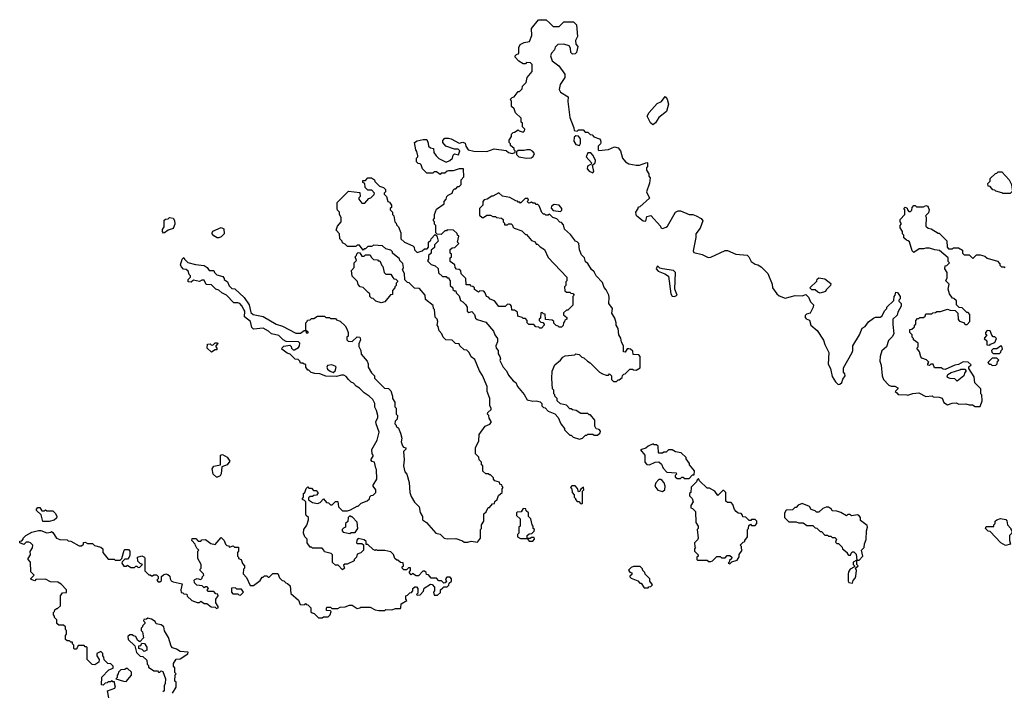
# Model space of a CAD drawing. Extents: x 1861455 to 2058065, y 200073 to 437907.
# Tile 494 of 574: x 1987040 to 1995226, y 364950 to 370537. Entities that reach past the tile are written whole.
import ezdxf

# ---------------------------------------------------------------- set-up
doc = ezdxf.new("R2010")
doc.units = 0

msp = doc.modelspace()

# ---------------------------------------------------------------- linework, layer by layer
at = {"layer": '0CON05XD'}
for points in [[(1990435, 369510), (1990440, 369485), (1990455, 369470), (1990480, 369465), (1990483, 369433), (1990503.6, 369403.6), (1990525, 369382.5), (1990585, 369352.5), (1990617.5, 369365), (1990637.5, 369385), (1990645, 369410), (1990655, 369420), (1990688.3, 369411.7), (1990700, 369445), (1990685, 369460), (1990655, 369460), (1990582.5, 369485), (1990557.5, 369515), (1990558.3, 369531.7), (1990575, 369550), (1990605, 369552.5), (1990627, 369547), (1990695, 369510), (1990725, 369517.5), (1990745, 369510), (1990750, 369485), (1990770, 369455), (1990815, 369442.5), (1990925, 369440), (1990985, 369462.5), (1991085, 369450), (1991103, 369433), (1991135, 369422.5), (1991158.3, 369431.7), (1991160, 369445), (1991150, 369455), (1991150, 369465), (1991121.7, 369491.7), (1991120, 369505), (1991110, 369515), (1991110, 369535), (1991130, 369565), (1991130, 369585), (1991141.7, 369598.3), (1991155, 369600), (1991185, 369620), (1991191.7, 369611.7), (1991225, 369600), (1991238.3, 369611.7), (1991240, 369625), (1991220, 369645), (1991220, 369675), (1991210, 369685), (1991208.3, 369718.3), (1991161.7, 369761.7), (1991150, 369795), (1991130, 369815), (1991130, 369855), (1991120, 369875), (1991135, 369890), (1991150, 369895), (1991185, 369940), (1991195, 369940), (1991218.3, 369961.7), (1991220, 369985), (1991250, 370015), (1991260, 370055), (1991300, 370105), (1991300, 370165), (1991288.3, 370178.3), (1991255, 370180), (1991245, 370170), (1991225, 370170), (1991190.7, 370190.7), (1991160, 370225), (1991160, 370235), (1991171.7, 370248.3), (1991190, 370255), (1991190, 370305), (1991200.7, 370329.3), (1991233, 370347), (1991280, 370355), (1991296.7, 370405), (1991296.4, 370463.6), (1991353.6, 370536.4), (1991417, 370537), (1991448.3, 370508.3), (1991475, 370480), (1991525, 370480), (1991565, 370520), (1991645, 370520), (1991670, 370495), (1991677, 370397), (1991660, 370365), (1991663, 370333), (1991680, 370315), (1991670, 370265), (1991657, 370253), (1991635, 370250), (1991622.5, 370265), (1991619.3, 370299.3), (1991608.3, 370318.3), (1991563, 370333), (1991515, 370330), (1991491.7, 370308.3), (1991486.7, 370285), (1991462.7, 370257.3), (1991453.8, 370235), (1991465.9, 370195.9), (1991523, 370153), (1991572.5, 370085), (1991571.2, 370055), (1991532.5, 369997.5), (1991525.6, 369955), (1991535, 369934.3), (1991600, 369895), (1991597.5, 369855), (1991613.9, 369723.9), (1991647, 369637), (1991650, 369615), (1991675, 369610), (1991685, 369620), (1991725, 369620), (1991741.7, 369601.7), (1991765, 369600), (1991781.7, 369581.7), (1991798.3, 369578.3), (1991813, 369563), (1991860, 369545), (1991870, 369535), (1991872.5, 369515), (1991870, 369505), (1991850, 369485), (1991850, 369455), (1991855, 369450), (1991935, 369457.5), (1991985, 369480), (1992015, 369472), (1992036, 369445), (1992051.2, 369385), (1992075.8, 369355.8), (1992105, 369338.8), (1992165, 369326.7), (1992193, 369327), (1992255, 369350), (1992260, 369345), (1992260, 369315), (1992250, 369305), (1992250, 369285), (1992270, 369255), (1992270, 369235), (1992281.7, 369221.7), (1992277, 369177), (1992252.5, 369105), (1992277.5, 369052.5), (1992195, 368980), (1992180, 368975), (1992180, 368965), (1992160, 368935), (1992163, 368913), (1992170, 368905), (1992225, 368862.5), (1992245, 368860), (1992255, 368900), (1992287, 368907), (1992368.3, 368818.3), (1992370, 368805), (1992385, 368800), (1992415, 368810), (1992425, 368820), (1992492.5, 368935), (1992515, 368947.5), (1992535, 368947.5), (1992605, 368916.2), (1992637.4, 368917.4), (1992665.5, 368905.5), (1992705, 368883.8), (1992718.8, 368865), (1992698.3, 368801.7), (1992662.5, 368755), (1992662.5, 368725), (1992640, 368615), (1992645, 368600), (1992715, 368582.5), (1992765, 368560), (1992785, 368562.5), (1992905, 368617.5), (1992925, 368617.5), (1992995, 368586.7), (1993087, 368577), (1993102.5, 368565), (1993122.5, 368525), (1993155, 368502.5), (1993177, 368497), (1993205, 368480), (1993260, 368425), (1993296.4, 368336.4), (1993300, 368305), (1993335, 368257.5), (1993355, 368240), (1993405, 368220), (1993445, 368232.5), (1993487, 368243), (1993545, 368240), (1993575, 368250), (1993599.3, 368229.3), (1993615, 368190), (1993640, 368165), (1993637.5, 368145), (1993613.3, 368096.7), (1993581.8, 368088.2), (1993570.9, 368075), (1993570.8, 368060.8), (1993578.7, 368048.7), (1993606.4, 368036.4), (1993617.5, 367995), (1993671.7, 367951.7), (1993721.7, 367871.7), (1993733.8, 367835), (1993768.3, 367768.3), (1993761.7, 367671.7), (1993782, 367635), (1993795, 367570), (1993822.5, 367525), (1993845, 367503.3), (1993860, 367505), (1993875, 367520), (1993883.3, 367546.7), (1993902.5, 367575), (1993901.7, 367591.7), (1993890, 367605), (1993888.3, 367641.7), (1993960.7, 367769.3), (1993966.7, 367785), (1993967.5, 367825), (1994023.6, 367916.4), (1994045, 367970), (1994070, 367985), (1994097, 368023), (1994140, 368055), (1994155, 368062.5), (1994195, 368062.5), (1994209.3, 368070.7), (1994233, 368117), (1994250, 368135), (1994250, 368145), (1994308.3, 368201.7), (1994310, 368235), (1994320, 368245), (1994325, 368270), (1994338.3, 368268.3), (1994360, 368235), (1994360, 368215), (1994350, 368205), (1994350, 368195), (1994370, 368175), (1994370, 368155), (1994340, 368105), (1994335, 368080), (1994300, 368045), (1994298.3, 368001.7), (1994307.5, 367925), (1994295, 367900), (1994263, 367867), (1994247.5, 367815), (1994208.3, 367781.7), (1994193.6, 367736.4), (1994192.5, 367695), (1994203, 367663), (1994210, 367575), (1994222.5, 367545), (1994265, 367497.5), (1994285, 367487.5), (1994315, 367487.5), (1994340, 367475), (1994340, 367465), (1994320, 367445), (1994331.7, 367431.7), (1994345, 367420), (1994415, 367417.5), (1994425, 367412.5), (1994465, 367427.5), (1994515, 367432.5), (1994573.6, 367403.6), (1994627.5, 367407.5), (1994635, 367400), (1994685, 367397.5), (1994708.3, 367388.3), (1994723.6, 367353.6), (1994755, 367332.5), (1994793, 367347), (1994825, 367350), (1994848.3, 367338.3), (1994905, 367342.5), (1994935, 367332.5), (1994961.7, 367331.7), (1994985, 367320), (1995025, 367320), (1995042.5, 367365), (1995040, 367415), (1995030, 367425), (1995030, 367465), (1994980, 367515), (1994977, 367567), (1994930, 367635), (1994931.7, 367648.3), (1994950, 367665), (1994927, 367687), (1994885, 367690), (1994845, 367667.5), (1994815, 367662.5), (1994735, 367627.5), (1994718.3, 367628.3), (1994701.7, 367641.7), (1994645, 367640), (1994635, 367670), (1994615, 367670), (1994605, 367660), (1994591.7, 367661.7), (1994590, 367675), (1994598.3, 367688.3), (1994578.3, 367708.3), (1994541.7, 367721.7), (1994533, 367733), (1994520, 367775), (1994500, 367805), (1994510, 367815), (1994510, 367845), (1994470, 367875), (1994470, 367885), (1994460, 367895), (1994460, 367915), (1994440, 367935), (1994441.7, 367958.3), (1994458.3, 367961.7), (1994478.3, 367981.7), (1994480, 367995), (1994490, 368005), (1994490, 368035), (1994505, 368050), (1994515, 368050), (1994525, 368060), (1994555, 368060), (1994568.3, 368071.7), (1994575, 368090), (1994625, 368090), (1994631.7, 368098.3), (1994655, 368100), (1994665, 368110), (1994695, 368110), (1994755, 368127.5), (1994775, 368120), (1994818.3, 368118.3), (1994840, 368095), (1994841.7, 368041.7), (1994855, 368030), (1994888.3, 368018.3), (1994901.7, 368001.7), (1994918.3, 368001.7), (1994940, 368025), (1994940, 368085), (1994925, 368100), (1994915, 368100), (1994875, 368140), (1994851.7, 368141.7), (1994830, 368165), (1994828.3, 368198.3), (1994807, 368217), (1994795, 368220), (1994770, 368255), (1994760, 368295), (1994767, 368337), (1994740, 368365), (1994751.7, 368388.3), (1994750, 368435), (1994732.5, 368465), (1994735, 368490), (1994748.3, 368491.7), (1994770, 368515), (1994760, 368525), (1994760, 368555), (1994687, 368617), (1994648.3, 368621.7), (1994605, 368637.5), (1994575, 368637.5), (1994555, 368630), (1994518.3, 368631.7), (1994475, 368600), (1994460, 368615), (1994438.3, 368688.3), (1994428.3, 368698.3), (1994411.7, 368701.7), (1994391.7, 368721.7), (1994390, 368745), (1994380, 368755), (1994380, 368775), (1994360, 368805), (1994360, 368825), (1994370, 368835), (1994370, 368845), (1994360, 368855), (1994360, 368875), (1994400, 368915), (1994400, 368955), (1994390, 368965), (1994401.7, 368978.3), (1994418.3, 368968.3), (1994420, 368955), (1994431.7, 368941.7), (1994445, 368940), (1994458.3, 368951.7), (1994460, 368975), (1994475, 368990), (1994485, 368990), (1994495, 368980), (1994555, 368980), (1994575, 368990), (1994590, 368985), (1994602.5, 368955), (1994595, 368930), (1994570, 368905), (1994577.5, 368895), (1994575, 368820), (1994593, 368803), (1994617, 368797), (1994675, 368760), (1994685, 368760), (1994748.3, 368698.3), (1994750, 368645), (1994761.7, 368631.7), (1994795, 368630), (1994805, 368640), (1994845, 368640), (1994878.3, 368618.3), (1994880, 368595), (1994891.7, 368581.7), (1994935, 368580), (1994965, 368550), (1994995, 368580), (1995025, 368580), (1995065, 368570), (1995083, 368553), (1995168.3, 368528.3), (1995190, 368505), (1995190, 368495), (1995201.7, 368481.7), (1995225, 368480), (1995231.7, 368471.7)], [(1992305, 369662.5), (1992285, 369680), (1992257.5, 369735), (1992273.9, 369766.1), (1992340.5, 369839.5), (1992375, 369856.2), (1992407, 369897), (1992423.3, 369875), (1992433.8, 369835), (1992417.7, 369772.3), (1992355, 369722.5), (1992325, 369680), (1992305, 369662.5)], [(1989960, 369055), (1989988.3, 369081.7), (1989990, 369095), (1989968.3, 369118.3), (1989935, 369120), (1989911.7, 369141.7), (1989910, 369175), (1989891.7, 369181.7), (1989891.7, 369198.3), (1989915, 369200), (1989935, 369220), (1989965, 369220), (1989990, 369205), (1989991.7, 369191.7), (1990031.7, 369151.7), (1990065, 369140), (1990080, 369125), (1990080, 369105), (1990070, 369095), (1990070, 369085), (1990090, 369065), (1990100, 369025), (1990115, 369020), (1990130, 368995), (1990130, 368975), (1990120, 368965), (1990120, 368955), (1990140, 368935), (1990140, 368915), (1990150, 368905), (1990160, 368855), (1990170, 368845), (1990171.7, 368831.7), (1990190, 368815), (1990210, 368765), (1990210, 368715), (1990240, 368685), (1990310, 368655), (1990320, 368645), (1990321.7, 368621.7), (1990345, 368600), (1990387, 368613), (1990405, 368630), (1990428.3, 368631.7), (1990440, 368645), (1990440, 368685), (1990457, 368703), (1990460, 368715), (1990495, 368750), (1990508.3, 368738.3), (1990520, 368695), (1990490, 368665), (1990488.3, 368641.7), (1990461.7, 368618.3), (1990460, 368595), (1990440, 368575), (1990440, 368545), (1990431.7, 368531.7), (1990461.7, 368501.7), (1990495, 368490), (1990518.3, 368468.3), (1990521.7, 368431.7), (1990555, 368400), (1990585, 368400), (1990595, 368390), (1990608.3, 368388.3), (1990610, 368375), (1990620, 368365), (1990620, 368325), (1990640, 368305), (1990641.7, 368291.7), (1990655, 368280), (1990665, 368280), (1990670, 368265), (1990695, 368240), (1990705, 368200), (1990725, 368190), (1990747, 368167), (1990760, 368145), (1990761.7, 368111.7), (1990775, 368100), (1990798.3, 368108.3), (1990820, 368085), (1990830, 368055), (1990843, 368043), (1990915, 368020), (1990980, 367945), (1990990, 367915), (1991012.5, 367885), (1991011.7, 367858.3), (1990997.5, 367825), (1991002.5, 367805), (1991017.5, 367785), (1991018.3, 367758.3), (1991032.5, 367735), (1991037.5, 367715), (1991033, 367703), (1991060, 367645), (1991087.5, 367615), (1991105, 367580), (1991143.6, 367533.6), (1991165, 367517.5), (1991180, 367485), (1991235, 367420), (1991260, 367375), (1991305, 367362.5), (1991335, 367367.5), (1991368.3, 367358.3), (1991380, 367345), (1991380, 367325), (1991395, 367310), (1991408.3, 367308.3), (1991435, 367280), (1991488.3, 367258.3), (1991518.3, 367228.3), (1991540, 367175), (1991570, 367135), (1991570, 367125), (1991615, 367080), (1991625, 367080), (1991643, 367063), (1991695, 367047.5), (1991720, 367055), (1991745, 367080), (1991755, 367080), (1991765, 367090), (1991805, 367090), (1991815, 367080), (1991845, 367080), (1991865, 367100), (1991870, 367115), (1991857, 367127), (1991833.3, 367133.3), (1991822.5, 367155), (1991822.5, 367205), (1991785, 367250), (1991775, 367250), (1991765, 367260), (1991705, 367260), (1991667, 367287), (1991635, 367290), (1991625, 367300), (1991615, 367300), (1991585, 367330), (1991535, 367340), (1991510, 367365), (1991510, 367385), (1991490, 367405), (1991490, 367415), (1991480, 367425), (1991480, 367455), (1991470, 367465), (1991463, 367553), (1991468.3, 367611.7), (1991490, 367665), (1991536.4, 367703.6), (1991555, 367730), (1991575, 367740), (1991655, 367750), (1991665, 367757.5), (1991691.7, 367751.7), (1991715, 367730), (1991730, 367725), (1991760, 367695), (1991783, 367683), (1991860, 367605), (1991885, 367590), (1991915, 367580), (1991935, 367580), (1991945, 367590), (1991960, 367575), (1991960, 367545), (1991978.3, 367528.3), (1992001.7, 367528.3), (1992015, 367540), (1992025, 367540), (1992048.3, 367561.7), (1992051.7, 367578.3), (1992061.7, 367588.3), (1992075, 367590), (1992111.7, 367628.3), (1992135, 367630), (1992143, 367623), (1992165, 367622.5), (1992198.3, 367641.7), (1992200, 367735), (1992188.3, 367748.3), (1992141.7, 367751.7), (1992138.3, 367778.3), (1992117, 367797), (1992105, 367800), (1992091.7, 367798.3), (1992075, 367770), (1992060, 367775), (1992060, 367825), (1992043, 367853), (1992037, 367887), (1992022.5, 367915), (1992017, 367967), (1992000, 367995), (1992000, 368015), (1991987.5, 368055), (1991963.3, 368095), (1991967.5, 368135), (1991937.5, 368175), (1991940, 368225), (1991937.5, 368245), (1991915, 368290), (1991898.3, 368308.3), (1991885, 368350), (1991832.5, 368405), (1991815, 368440), (1991795, 368460), (1991765, 368510), (1991743, 368523), (1991737, 368557), (1991711.7, 368581.7), (1991693, 368623), (1991690, 368675), (1991675, 368690), (1991660, 368695), (1991619.3, 368749.3), (1991570, 368795), (1991561.7, 368831.7), (1991545, 368850), (1991531.7, 368851.7), (1991505, 368880), (1991471.7, 368891.7), (1991445, 368920), (1991435, 368910), (1991415, 368910), (1991405, 368920), (1991395, 368920), (1991381.7, 368931.7), (1991358.3, 368988.3), (1991348.3, 368998.3), (1991335, 369000), (1991325, 369010), (1991305, 369010), (1991295, 369020), (1991271.7, 369011.7), (1991260, 369025), (1991270, 369035), (1991265, 369050), (1991241.7, 369048.3), (1991205, 369010), (1991198.3, 369018.3), (1991185, 369020), (1991178.3, 369028.3), (1991165, 369030), (1991115, 369057.5), (1991055, 369070), (1991023, 369097), (1990975, 369070), (1990965, 369070), (1990927, 369043), (1990903, 369037), (1990890, 369025), (1990890, 368995), (1990863, 368967), (1990861.7, 368911.7), (1990885, 368890), (1990895, 368890), (1990925, 368910), (1990955, 368910), (1990975, 368900), (1990995, 368900), (1991005, 368890), (1991047, 368887), (1991060, 368875), (1991060, 368855), (1991070, 368845), (1991071.7, 368831.7), (1991095, 368830), (1991105, 368840), (1991125, 368840), (1991138.3, 368828.3), (1991140, 368815), (1991151.7, 368801.7), (1991215, 368780), (1991245, 368750), (1991255, 368750), (1991295, 368700), (1991325, 368690), (1991335, 368670), (1991345, 368670), (1991367, 368647), (1991402.5, 368625), (1991435, 368560), (1991590, 368395), (1991590, 368365), (1991580, 368355), (1991580, 368325), (1991570, 368315), (1991571.7, 368281.7), (1991585, 368270), (1991615, 368270), (1991621.7, 368261.7), (1991638.3, 368258.3), (1991650, 368245), (1991640, 368235), (1991638.3, 368161.7), (1991598.3, 368121.7), (1991585, 368120), (1991561.7, 368098.3), (1991561.7, 368081.7), (1991588.3, 368058.3), (1991590, 368045), (1991571.7, 368038.3), (1991570, 368025), (1991560, 368015), (1991558.3, 367991.7), (1991545, 367980), (1991525, 367980), (1991518.3, 367988.3), (1991501.7, 367991.7), (1991481.7, 368011.7), (1991480, 368025), (1991468.3, 368038.3), (1991411.7, 368041.7), (1991408.3, 368088.3), (1991395, 368090), (1991385, 368100), (1991371.7, 368098.3), (1991370, 368055), (1991360, 368045), (1991360, 368035), (1991371.7, 368021.7), (1991388.3, 368018.3), (1991400, 368005), (1991400, 367995), (1991378.3, 367971.7), (1991365, 367970), (1991355, 367980), (1991331.7, 367981.7), (1991315, 368000), (1991271.7, 368001.7), (1991260, 368015), (1991260, 368035), (1991245, 368050), (1991225, 368050), (1991218.3, 368058.3), (1991181.7, 368071.7), (1991180, 368105), (1991155, 368120), (1991131.7, 368121.7), (1991130, 368155), (1991118.3, 368168.3), (1991095, 368170), (1991075, 368150), (1991025, 368150), (1990988.3, 368198.3), (1990951.7, 368211.7), (1990938.3, 368228.3), (1990920, 368235), (1990910, 368265), (1990898.3, 368278.3), (1990865, 368280), (1990855, 368270), (1990821.7, 368291.7), (1990820, 368305), (1990808.3, 368318.3), (1990795, 368320), (1990785, 368330), (1990751.7, 368331.7), (1990750, 368385), (1990711.7, 368421.7), (1990708.3, 368448.3), (1990695, 368460), (1990671.7, 368461.7), (1990660, 368475), (1990658.3, 368498.3), (1990620, 368525), (1990620, 368555), (1990630, 368565), (1990630, 368585), (1990620, 368595), (1990620, 368625), (1990635, 368640), (1990658.3, 368641.7), (1990690, 368675), (1990680, 368685), (1990690, 368735), (1990680, 368745), (1990678.3, 368758.3), (1990647, 368787), (1990595, 368790), (1990588.3, 368781.7), (1990575, 368780), (1990545, 368750), (1990511.7, 368751.7), (1990500, 368765), (1990500, 368825), (1990490, 368835), (1990490, 368855), (1990480, 368865), (1990480, 368875), (1990490, 368885), (1990490, 368915), (1990505, 368960), (1990570, 369005), (1990570, 369025), (1990587, 369043), (1990590, 369065), (1990601.7, 369078.3), (1990636.4, 369093.6), (1990645, 369120), (1990655, 369130), (1990665, 369130), (1990681.7, 369148.3), (1990695, 369150), (1990710, 369165), (1990710, 369205), (1990731.7, 369228.3), (1990730, 369295), (1990695, 369297.5), (1990645, 369280), (1990605, 369280), (1990593, 369277), (1990575, 369260), (1990545, 369260), (1990535, 369250), (1990505, 369270), (1990485, 369270), (1990475, 369260), (1990425, 369260), (1990390, 369295), (1990378.3, 369328.3), (1990368.3, 369338.3), (1990351.7, 369341.7), (1990340, 369355), (1990340, 369385), (1990350, 369395), (1990350, 369405), (1990341.7, 369441.7), (1990333, 369453), (1990322.5, 369515), (1990345, 369528.8), (1990395, 369540), (1990425, 369540), (1990435, 369510)], [(1991695, 369490), (1991703, 369507), (1991702.5, 369545), (1991685, 369567.5), (1991665, 369570), (1991651.2, 369558.8), (1991647.5, 369525), (1991665, 369497.5), (1991695, 369490)], [(1991255, 369384), (1991291.2, 369388.8), (1991310.3, 369399.7), (1991319.2, 369425), (1991304.5, 369444.5), (1991285, 369452.9), (1991256, 369454), (1991235, 369447.5), (1991185, 369450), (1991171.7, 369438.3), (1991170, 369415), (1991190, 369395), (1991255, 369384)], [(1991805, 369263.8), (1991813.3, 369275), (1991803, 369327), (1991823.6, 369346.4), (1991826.7, 369365), (1991807, 369407), (1991788.3, 369428.3), (1991765, 369430), (1991750, 369395), (1991793.3, 369345), (1991790, 369335), (1991760.6, 369319.4), (1991757.5, 369295), (1991775, 369276), (1991805, 369263.8)], [(1995275, 369090), (1995215, 369090), (1995207, 369097), (1995155, 369110), (1995148.3, 369118.3), (1995131.7, 369121.7), (1995108.3, 369148.3), (1995091.7, 369151.7), (1995090, 369175), (1995110, 369195), (1995110, 369215), (1995151.7, 369258.3), (1995165, 369260), (1995175, 369270), (1995205, 369270), (1995267.5, 369205), (1995287, 369167), (1995292.5, 369122.5), (1995300, 369115), (1995275, 369090)], [(1990558.3, 365811.7), (1990565, 365820), (1990595, 365820), (1990608.3, 365831.7), (1990611.7, 365848.3), (1990630, 365865), (1990630, 365885), (1990618.3, 365898.3), (1990591.7, 365898.3), (1990580, 365885), (1990588.3, 365861.7), (1990578.3, 365851.7), (1990565, 365850), (1990548.3, 365868.3), (1990525, 365870), (1990505, 365890), (1990461.7, 365891.7), (1990438.3, 365918.3), (1990421.7, 365921.7), (1990418.3, 365938.3), (1990405, 365950), (1990391.7, 365948.3), (1990355, 365910), (1990335, 365910), (1990305, 365930), (1990295, 365920), (1990280, 365935), (1990280, 365945), (1990290, 365955), (1990288.3, 365978.3), (1990271.7, 365978.3), (1990255, 365960), (1990235, 365960), (1990220, 365975), (1990220, 365985), (1990230, 365995), (1990228.3, 366018.3), (1990205, 366020), (1990185, 366040), (1990175, 366040), (1990160, 366055), (1990148.3, 366088.3), (1990125, 366110), (1990075, 366122.5), (1990015, 366122.5), (1990005, 366127.5), (1989995, 366122.5), (1989978.3, 366128.3), (1989935, 366170), (1989921.7, 366171.7), (1989920, 366195), (1989905, 366210), (1989855, 366220), (1989841.7, 366208.3), (1989840, 366185), (1989845, 366180), (1989885, 366180), (1989898.3, 366168.3), (1989897.5, 366125), (1989877, 366103), (1989845, 366090), (1989840, 366065), (1989820, 366045), (1989820, 366035), (1989761.7, 366008.3), (1989742.5, 366007.5), (1989731.7, 365998.3), (1989740, 365975), (1989725, 365960), (1989688.3, 365998.3), (1989665, 366000), (1989641.7, 366021.7), (1989640, 366085), (1989630, 366095), (1989575, 366110), (1989570, 366125), (1989555, 366140), (1989475, 366140), (1989465, 366150), (1989455, 366150), (1989430, 366185), (1989430, 366215), (1989410, 366235), (1989400, 366265), (1989402.5, 366295), (1989427, 366333), (1989440, 366375), (1989440, 366395), (1989423, 366413), (1989420, 366425), (1989420, 366525), (1989408.3, 366538.3), (1989390, 366545), (1989390, 366555), (1989400, 366565), (1989400, 366595), (1989410, 366605), (1989421.7, 366638.3), (1989435, 366650), (1989445, 366640), (1989465, 366640), (1989481.7, 366621.7), (1989505, 366620), (1989520, 366605), (1989520, 366595), (1989508.3, 366581.7), (1989485, 366580), (1989475, 366570), (1989455, 366570), (1989441.7, 366558.3), (1989441.7, 366541.7), (1989475, 366520), (1989517, 366513), (1989538.3, 366521.7), (1989565, 366550), (1989591.7, 366521.7), (1989608.3, 366518.3), (1989625, 366500), (1989638.3, 366501.7), (1989665, 366530), (1989685, 366527.5), (1989690, 366485), (1989711.7, 366461.7), (1989725, 366450), (1989765, 366450), (1989791.7, 366458.3), (1989845, 366490), (1989855, 366490), (1989880, 366515), (1989930, 366535), (1989948.3, 366551.7), (1989951.7, 366568.3), (1989961.7, 366578.3), (1989978.3, 366581.7), (1990000, 366605), (1990000, 366625), (1989980, 366655), (1989980, 366665), (1990010, 366715), (1990007.5, 366795), (1990000, 366805), (1989990, 366855), (1989971.7, 366861.7), (1989960, 366875), (1989980, 366905), (1989980, 366915), (1989970, 366925), (1989968.3, 366961.7), (1990011.7, 367038.3), (1990027.5, 367105), (1990002.5, 367175), (1990000, 367195), (1990017.5, 367225), (1990017.5, 367245), (1990007.5, 367285), (1989993, 367313), (1989992.5, 367345), (1989976.4, 367376.4), (1989945.9, 367405.9), (1989905, 367433.3), (1989865, 367472.5), (1989837, 367487), (1989815, 367512.5), (1989795, 367522.5), (1989773.6, 367543.6), (1989755, 367570), (1989735, 367580), (1989715, 367580), (1989675, 367567.5), (1989585, 367572.5), (1989535, 367590), (1989493, 367593), (1989463, 367603), (1989445, 367620), (1989435, 367620), (1989420, 367645), (1989418.3, 367668.3), (1989405, 367670), (1989395, 367680), (1989375, 367680), (1989370, 367695), (1989355, 367710), (1989331.7, 367711.7), (1989290, 367755), (1989263, 367763), (1989220, 367795), (1989221.7, 367808.3), (1989235, 367820), (1989285, 367830), (1989298.3, 367818.3), (1989300, 367805), (1989315, 367790), (1989325, 367790), (1989359.3, 367810.7), (1989367, 367823), (1989370, 367845), (1989358.3, 367858.3), (1989255, 367860), (1989230, 367875), (1989195, 367910), (1989133, 367923), (1989110, 367945), (1989065, 367970), (1988983, 367963), (1988970, 367975), (1988960, 368025), (1988910, 368065), (1988911.7, 368111.7), (1988902.5, 368125), (1988887, 368157), (1988870, 368175), (1988855, 368182.5), (1988821.7, 368181.7), (1988760, 368245), (1988720, 368265), (1988697, 368287), (1988670, 368295), (1988635, 368330), (1988590, 368335), (1988575, 368370), (1988555, 368370), (1988535, 368360), (1988485, 368370), (1988467, 368353), (1988440, 368355), (1988440, 368375), (1988460, 368395), (1988460, 368405), (1988448.3, 368418.3), (1988440, 368445), (1988425, 368460), (1988401.7, 368461.7), (1988383, 368483), (1988378.3, 368498.3), (1988390, 368545), (1988405, 368560), (1988410, 368545), (1988438.3, 368518.3), (1988500.7, 368500.7), (1988575, 368492.5), (1988600, 368475), (1988615, 368450), (1988655, 368450), (1988660, 368435), (1988680, 368415), (1988729.3, 368399.3), (1988740, 368385), (1988740, 368375), (1988767.5, 368355), (1988781.7, 368321.7), (1988805, 368300), (1988828.3, 368298.3), (1988906.4, 368226.4), (1988947.5, 368165), (1988961.7, 368101.7), (1988980, 368085), (1989065, 368067.5), (1989173, 368003), (1989225, 367987.5), (1989335, 367930), (1989375, 367930), (1989405, 367950), (1989420, 367950), (1989421.7, 367931.7), (1989438.3, 367931.7), (1989438.3, 367938.3), (1989420, 367950), (1989420, 368015), (1989430, 368025), (1989431.7, 368038.3), (1989455, 368040), (1989465, 368050), (1989485, 368050), (1989515, 368070), (1989575, 368070), (1989585, 368060), (1989615, 368060), (1989625, 368050), (1989665, 368050), (1989675, 368040), (1989705, 368030), (1989745, 367990), (1989760, 367965), (1989770, 367935), (1989770, 367905), (1989760, 367895), (1989760, 367875), (1989771.7, 367861.7), (1989805, 367860), (1989845, 367900), (1989867.5, 367895), (1989872.5, 367875), (1989858.3, 367841.7), (1989858.3, 367818.3), (1989877.5, 367785), (1989880, 367755), (1989930, 367695), (1989937.5, 367675), (1989937.5, 367645), (1989965, 367600), (1989990, 367575), (1989990, 367555), (1990071.7, 367471.7), (1990105, 367470), (1990125, 367450), (1990140, 367405), (1990140, 367385), (1990160, 367355), (1990160, 367315), (1990170, 367305), (1990170, 367255), (1990180, 367245), (1990177.5, 367215), (1990163, 367197), (1990160, 367175), (1990170, 367165), (1990170, 367155), (1990188.3, 367138.3), (1990207, 367097), (1990217.5, 367055), (1990212.5, 367025), (1990223, 366993), (1990231.7, 366981.7), (1990250, 366975), (1990250, 366965), (1990230, 366945), (1990237.5, 366875), (1990230, 366825), (1990242.5, 366775), (1990257.5, 366755), (1990277, 366687), (1990283.3, 366605), (1990295, 366570), (1990323.6, 366523.6), (1990360, 366485), (1990368.3, 366438.3), (1990390, 366405), (1990390, 366375), (1990423, 366353), (1990500, 366265), (1990537, 366257), (1990570, 366225), (1990595, 366217.5), (1990665, 366220), (1990721.7, 366201.7), (1990735, 366190), (1990765, 366190), (1990795, 366200), (1990845, 366190), (1990870, 366225), (1990870, 366295), (1990880, 366305), (1990880, 366335), (1990900, 366365), (1990900, 366425), (1990918.3, 366441.7), (1990935, 366480), (1990945, 366480), (1990971.7, 366508.3), (1990988.3, 366511.7), (1990991.7, 366528.3), (1991010, 366545), (1991021.7, 366578.3), (1991050, 366605), (1991050, 366635), (1991060, 366645), (1991050, 366655), (1991048.3, 366668.3), (1991031.7, 366671.7), (1991028.3, 366688.3), (1990991.7, 366701.7), (1990980, 366715), (1990980, 366725), (1990955, 366750), (1990945, 366750), (1990935, 366760), (1990915, 366760), (1990891.7, 366781.7), (1990890, 366825), (1990880, 366835), (1990880, 366855), (1990860, 366875), (1990858.3, 366898.3), (1990830, 366925), (1990830, 366975), (1990857, 367033), (1990860, 367085), (1990910, 367155), (1990948.3, 367171.7), (1990960, 367185), (1990960, 367195), (1990943, 367223), (1990940, 367245), (1990930, 367255), (1990931.7, 367268.3), (1990960, 367295), (1990960, 367305), (1990950, 367325), (1990947.5, 367385), (1990927.5, 367445), (1990927.5, 367485), (1990886.7, 367576.7), (1990862.5, 367615), (1990825, 367710), (1990793.6, 367733.6), (1990778.3, 367768.3), (1990758.3, 367788.3), (1990735, 367790), (1990700, 367825), (1990695, 367840), (1990663, 367843), (1990635, 367870), (1990583, 367873), (1990560, 367895), (1990550, 367925), (1990528.3, 367948.3), (1990520, 367985), (1990510, 367995), (1990517.5, 368025), (1990510, 368045), (1990493, 368063), (1990490, 368125), (1990480, 368135), (1990478.3, 368158.3), (1990415, 368210), (1990410, 368245), (1990365, 368300), (1990323, 368303), (1990278.3, 368348.3), (1990265, 368350), (1990241.7, 368371.7), (1990240, 368425), (1990222.5, 368455), (1990230, 368475), (1990225, 368510), (1990200, 368535), (1990196.4, 368546.4), (1990140, 368595), (1990140, 368605), (1990125, 368620), (1990085, 368630), (1990057, 368657), (1989985, 368660), (1989965, 368650), (1989935, 368650), (1989915, 368630), (1989905, 368630), (1989895, 368620), (1989865, 368660), (1989845, 368660), (1989835, 368650), (1989765, 368650), (1989745, 368670), (1989725, 368680), (1989720, 368695), (1989703, 368713), (1989700, 368755), (1989670, 368785), (1989681.7, 368818.3), (1989712.5, 368855), (1989711.7, 368891.7), (1989700, 368915), (1989700, 368935), (1989683, 368953), (1989680, 368965), (1989680, 369015), (1989775, 369110), (1989868.3, 369098.3), (1989870, 369065), (1989860, 369055), (1989860, 369045), (1989885, 369010), (1989908.3, 369011.7), (1989941.7, 369048.3), (1989960, 369055)], [(1991535, 368940), (1991547.5, 368952.5), (1991547.5, 368965), (1991525, 368993.3), (1991485, 368998.8), (1991462.5, 368985), (1991458.3, 368968.3), (1991475, 368950), (1991535, 368940)], [(1988235, 368760), (1988227.5, 368775), (1988228.3, 368791.7), (1988240, 368815), (1988241.7, 368868.3), (1988251.7, 368878.3), (1988275, 368880), (1988285, 368890), (1988317, 368887), (1988327, 368867), (1988330, 368835), (1988315, 368800), (1988274, 368786), (1988245, 368762.5), (1988235, 368760)], [(1988695, 368722.5), (1988683, 368723), (1988655, 368740), (1988640, 368755), (1988640, 368765), (1988645, 368777.5), (1988715, 368807.5), (1988737, 368797), (1988740, 368755), (1988715, 368730), (1988695, 368722.5)], [(1990045, 368182.5), (1990000, 368195), (1989978.3, 368218.3), (1989965, 368220), (1989950, 368235), (1989950, 368255), (1989938.3, 368268.3), (1989895, 368310), (1989870, 368315), (1989853.3, 368333.3), (1989848.3, 368358.3), (1989803, 368403), (1989798.3, 368451.7), (1989820, 368475), (1989820, 368515), (1989840, 368535), (1989830, 368565), (1989840, 368575), (1989841.7, 368588.3), (1989855, 368600), (1989868.3, 368598.3), (1989885, 368570), (1989905, 368570), (1989915, 368580), (1989955, 368580), (1989961.7, 368561.7), (1989981.7, 368541.7), (1990015, 368540), (1990021.7, 368531.7), (1990035, 368530), (1990051.7, 368491.7), (1990060, 368485), (1990070, 368435), (1990085, 368420), (1990125, 368420), (1990141.7, 368391.7), (1990151.7, 368381.7), (1990168.3, 368378.3), (1990180, 368365), (1990180, 368355), (1990170, 368345), (1990170, 368325), (1990160, 368315), (1990160, 368305), (1990140, 368285), (1990138.3, 368251.7), (1990121.7, 368248.3), (1990075, 368190), (1990045, 368182.5)], [(1992485, 368234), (1992507.5, 368245), (1992488, 368295), (1992492.5, 368435), (1992475, 368450.8), (1992383.9, 368463.9), (1992361.2, 368471.2), (1992345, 368487.5), (1992340, 368485), (1992331.2, 368465), (1992347.5, 368445), (1992405, 368423.8), (1992434.1, 368404.1), (1992452.9, 368255), (1992465, 368236.2), (1992485, 368234)], [(1993695, 368263.3), (1993675, 368270), (1993655, 368290), (1993625, 368290), (1993610, 368305), (1993668.3, 368361.7), (1993671.7, 368378.3), (1993685, 368390), (1993735, 368380), (1993783, 368343), (1993782.5, 368325), (1993745, 368290), (1993740, 368275), (1993695, 368263.3)], [(1995105, 367830), (1995111.7, 367838.3), (1995148.3, 367851.7), (1995160, 367885), (1995148.3, 367898.3), (1995135, 367900), (1995121.7, 367911.7), (1995108.3, 367948.3), (1995085, 367950), (1995070, 367935), (1995070, 367925), (1995080, 367915), (1995060, 367885), (1995080, 367865), (1995081.7, 367831.7), (1995105, 367830)], [(1988635, 367770), (1988600, 367805), (1988601.7, 367838.3), (1988625, 367840), (1988631.7, 367831.7), (1988645, 367830), (1988665, 367850), (1988685, 367850), (1988687, 367843), (1988670, 367825), (1988670, 367815), (1988680, 367805), (1988678.3, 367791.7), (1988665, 367790), (1988635, 367770)], [(1995185, 367760), (1995198.3, 367771.7), (1995200, 367785), (1995210, 367795), (1995205, 367820), (1995195, 367820), (1995165, 367800), (1995135, 367800), (1995120, 367785), (1995121.7, 367771.7), (1995135, 367760), (1995185, 367760)], [(1989645, 367602.5), (1989663.9, 367616.1), (1989670, 367645), (1989663.8, 367655), (1989635, 367665.7), (1989598.8, 367661.2), (1989592.5, 367645), (1989599.5, 367629.5), (1989621.7, 367611.7), (1989645, 367602.5)], [(1995125, 367660), (1995155, 367662.5), (1995167, 367673), (1995170, 367695), (1995180, 367705), (1995165, 367720), (1995125, 367720), (1995090, 367685), (1995101.7, 367671.7), (1995115, 367670), (1995125, 367660)], [(1994835, 367530), (1994815, 367550), (1994775, 367552.5), (1994755, 367560), (1994750, 367565), (1994757.5, 367585), (1994785, 367602.5), (1994857, 367623), (1994865, 367630), (1994898.3, 367628.3), (1994910, 367615), (1994898.3, 367601.7), (1994890, 367575), (1994835, 367530)], [(1992605, 366720), (1992635, 366750), (1992648.3, 366751.7), (1992650, 366785), (1992610, 366835), (1992610, 366845), (1992580, 366885), (1992580, 366895), (1992540, 366935), (1992493, 366943), (1992465, 366960), (1992435, 366960), (1992415, 366940), (1992395, 366940), (1992385, 366930), (1992355, 366930), (1992350, 366935), (1992348.3, 366988.3), (1992335, 367000), (1992315, 367000), (1992307.5, 367007.5), (1992265, 366990), (1992247, 366973), (1992201.7, 366958.3), (1992237.5, 366915), (1992237.5, 366855), (1992255, 366837.5), (1992275, 366832.5), (1992323, 366857), (1992355, 366860), (1992375, 366840), (1992390, 366805), (1992421.7, 366771.7), (1992498.3, 366768.3), (1992500, 366755), (1992490, 366745), (1992490, 366735), (1992505, 366720), (1992535, 366720), (1992545, 366730), (1992555, 366730), (1992565, 366720), (1992605, 366720)], [(1988685, 366730), (1988675, 366730), (1988647.5, 366755), (1988640.7, 366799.3), (1988655, 366822.5), (1988710, 366835), (1988710, 366915), (1988725, 366920), (1988765, 366897.5), (1988786.4, 366863.6), (1988765, 366832.5), (1988721.7, 366818.3), (1988715, 366760), (1988706.4, 366743.6), (1988685, 366730)], [(1992385, 366612.5), (1992402.5, 366625), (1992407.5, 366655), (1992397.5, 366685), (1992383, 366703), (1992371.7, 366711.7), (1992355, 366712.5), (1992328.8, 366685), (1992321.2, 366655), (1992345, 366623.8), (1992385, 366612.5)], [(1992945, 366010), (1992961.7, 366028.3), (1993005, 366040), (1993021.7, 366068.3), (1993023, 366087), (1993047.5, 366125), (1993040, 366135), (1993040, 366155), (1993030, 366165), (1993055, 366190), (1993070, 366195), (1993070, 366205), (1993090, 366235), (1993090, 366295), (1993100, 366305), (1993101.7, 366328.3), (1993115, 366340), (1993125, 366330), (1993155, 366330), (1993170, 366345), (1993170, 366365), (1993155, 366380), (1993125, 366380), (1993118.3, 366371.7), (1993105, 366370), (1993078.3, 366398.3), (1993051.7, 366401.7), (1993050, 366415), (1993038.3, 366428.3), (1993013, 366433), (1992997, 366447), (1992983, 366463), (1992970, 366505), (1992955, 366520), (1992925, 366520), (1992911.7, 366531.7), (1992910, 366605), (1992895, 366620), (1992885, 366620), (1992845, 366580), (1992820, 366615), (1992775, 366640), (1992755, 366640), (1992691.7, 366701.7), (1992685, 366720), (1992671.7, 366708.3), (1992668.3, 366691.7), (1992621.7, 366648.3), (1992620, 366605), (1992610, 366595), (1992610, 366575), (1992630, 366555), (1992640, 366525), (1992620, 366495), (1992620, 366475), (1992635, 366470), (1992660, 366445), (1992662.5, 366355), (1992680, 366325), (1992680, 366305), (1992672.5, 366295), (1992680, 366225), (1992675, 366210), (1992650, 366185), (1992653, 366153), (1992660, 366145), (1992650, 366135), (1992650, 366115), (1992680, 366085), (1992680, 366075), (1992670, 366065), (1992670, 366045), (1992675, 366040), (1992755, 366040), (1992765, 366030), (1992785, 366030), (1992800, 366035), (1992835, 366070), (1992865, 366070), (1992875, 366060), (1992905, 366060), (1992921.7, 366078.3), (1992945, 366080), (1992960, 366065), (1992958.3, 366051.7), (1992941.7, 366038.3), (1992940, 366025), (1992930, 366015), (1992945, 366010)], [(1991715, 366510), (1991720, 366515), (1991720, 366615), (1991730, 366625), (1991728.3, 366648.3), (1991701.7, 366628.3), (1991698.3, 366611.7), (1991685, 366610), (1991678.3, 366638.3), (1991658.3, 366658.3), (1991631.7, 366658.3), (1991620, 366645), (1991630, 366635), (1991633, 366603), (1991650, 366585), (1991650, 366565), (1991660, 366555), (1991660, 366545), (1991675, 366530), (1991688.3, 366528.3), (1991701.7, 366511.7), (1991715, 366510)], [(1993965, 365850), (1993968.3, 365871.7), (1993985, 365890), (1993991.7, 365908.3), (1993997.5, 365955), (1993990, 365975), (1994010, 365995), (1994000, 366005), (1994000, 366040), (1994018.3, 366041.7), (1994050, 366075), (1994040, 366125), (1994060, 366145), (1994063, 366177), (1994077, 366213), (1994080, 366285), (1994087.5, 366315), (1994085, 366330), (1994031.7, 366371.7), (1994030, 366395), (1994019.3, 366409.3), (1994005, 366417.5), (1993955, 366410), (1993945, 366420), (1993925, 366420), (1993915, 366410), (1993867, 366437), (1993835, 366447.5), (1993795, 366450), (1993790, 366465), (1993765, 366482.5), (1993745, 366482.5), (1993718.3, 366471.7), (1993685, 366440), (1993665, 366440), (1993655, 366450), (1993621.7, 366461.7), (1993607, 366487), (1993545, 366512.5), (1993513, 366497), (1993495, 366480), (1993485, 366480), (1993465, 366460), (1993413.6, 366456.4), (1993398.3, 366431.7), (1993400, 366395), (1993435, 366360), (1993495, 366360), (1993515, 366350), (1993555, 366350), (1993585, 366330), (1993635, 366330), (1993655, 366310), (1993668.3, 366308.3), (1993695, 366280), (1993705, 366280), (1993735, 366250), (1993755, 366250), (1993765, 366240), (1993785, 366240), (1993795, 366230), (1993818.3, 366228.3), (1993830, 366215), (1993821.7, 366191.7), (1993835, 366180), (1993848.3, 366178.3), (1993878.3, 366148.3), (1993880, 366135), (1993920, 366105), (1993920, 366095), (1993931.7, 366081.7), (1993948.3, 366081.7), (1993951.7, 366098.3), (1993965, 366110), (1993975, 366110), (1993995, 366090), (1994000, 366040), (1993970, 366025), (1993970, 366005), (1993980, 365995), (1993980, 365985), (1993943.6, 365966.4), (1993930, 365945), (1993926.7, 365925), (1993927.5, 365865), (1993932.5, 365855), (1993965, 365850)], [(1987285, 366363.3), (1987233.6, 366363.6), (1987218.3, 366418.3), (1987180, 366455), (1987180, 366465), (1987191.7, 366478.3), (1987208.3, 366478.3), (1987225, 366450), (1987245, 366450), (1987255, 366460), (1987265, 366450), (1987315, 366450), (1987338.3, 366428.3), (1987347.5, 366405), (1987345, 366390), (1987327, 366373), (1987285, 366363.3)], [(1991305, 366200), (1991320, 366215), (1991318.3, 366228.3), (1991295, 366230), (1991285, 366220), (1991260, 366220), (1991260, 366245), (1991275, 366260), (1991298.3, 366261.7), (1991318.3, 366281.7), (1991320, 366295), (1991310, 366305), (1991310, 366325), (1991300, 366335), (1991290, 366385), (1991270, 366405), (1991270, 366435), (1991251.7, 366451.7), (1991248.3, 366468.3), (1991225, 366470), (1991208.3, 366441.7), (1991175, 366440), (1991170, 366435), (1991171.7, 366411.7), (1991200, 366385), (1991200, 366325), (1991190, 366315), (1991190, 366265), (1991180, 366255), (1991180, 366235), (1991205, 366220), (1991260, 366220), (1991275, 366200), (1991305, 366200)], [(1989785, 366262.5), (1989795, 366270), (1989828.3, 366271.7), (1989850, 366305), (1989847, 366357), (1989805, 366400), (1989795, 366400), (1989785, 366410), (1989770, 366395), (1989768.3, 366361.7), (1989750, 366345), (1989750, 366315), (1989731.7, 366308.3), (1989720, 366295), (1989720, 366285), (1989730, 366275), (1989785, 366262.5)], [(1995235, 366164), (1995197.5, 366185), (1995108.3, 366278.3), (1995091.7, 366281.7), (1995070, 366305), (1995075, 366320), (1995138.3, 366321.7), (1995140, 366335), (1995150, 366345), (1995150, 366365), (1995163, 366377), (1995195, 366387.5), (1995238.3, 366378.3), (1995247.5, 366367.5), (1995252.5, 366335), (1995280, 366305), (1995280, 366295), (1995290, 366285), (1995290, 366265), (1995270, 366245), (1995270, 366205), (1995277.5, 366175), (1995235, 366164)], [(1987780, 364895), (1987770, 364955), (1987830, 364975), (1987837.5, 364995), (1987830, 365005), (1987828.3, 365028.3), (1987815, 365030), (1987805, 365040), (1987795, 365030), (1987775, 365030), (1987768.3, 365021.7), (1987751.7, 365018.3), (1987735, 365000), (1987720, 365005), (1987721.7, 365068.3), (1987781.7, 365128.3), (1987818.3, 365141.7), (1987818.3, 365158.3), (1987798.3, 365178.3), (1987771.7, 365181.7), (1987741.7, 365211.7), (1987740, 365235), (1987730, 365245), (1987730, 365265), (1987715, 365280), (1987680, 365265), (1987680, 365245), (1987700, 365215), (1987698.3, 365191.7), (1987665, 365170), (1987641.7, 365171.7), (1987600, 365215), (1987600, 365315), (1987595, 365320), (1987585, 365320), (1987575, 365330), (1987525, 365330), (1987518.3, 365311.7), (1987508.3, 365301.7), (1987495, 365300), (1987490, 365305), (1987490, 365335), (1987480, 365345), (1987478.3, 365358.3), (1987465, 365360), (1987455, 365370), (1987435, 365370), (1987421.7, 365381.7), (1987420, 365415), (1987430, 365425), (1987430, 365455), (1987420, 365465), (1987420, 365485), (1987405, 365500), (1987365, 365500), (1987350, 365515), (1987350, 365545), (1987330, 365565), (1987330, 365575), (1987320, 365585), (1987320, 365605), (1987330, 365615), (1987331.7, 365628.3), (1987345, 365640), (1987355, 365640), (1987378.3, 365661.7), (1987380, 365745), (1987395, 365770), (1987428.3, 365771.7), (1987430, 365795), (1987385, 365840), (1987357, 365857), (1987295, 365860), (1987255, 365882.5), (1987175, 365880), (1987165, 365870), (1987135, 365880), (1987131.7, 365888.3), (1987160, 365915), (1987133, 365943), (1987130, 366025), (1987110, 366045), (1987110, 366055), (1987130, 366085), (1987128.3, 366111.7), (1987147, 366143), (1987150, 366165), (1987130, 366185), (1987115, 366190), (1987095, 366190), (1987075, 366170), (1987040, 366185), (1987041.7, 366198.3), (1987058.3, 366201.7), (1987070, 366215), (1987070, 366225), (1987090, 366245), (1987140, 366275), (1987195, 366287.5), (1987217, 366287), (1987265, 366267.5), (1987300, 366275), (1987305, 366280), (1987315, 366270), (1987345, 366222.5), (1987375, 366212.5), (1987435, 366210), (1987441.7, 366201.7), (1987465, 366200), (1987535, 366160), (1987555, 366160), (1987570, 366175), (1987571.7, 366188.3), (1987585, 366190), (1987605, 366180), (1987645, 366180), (1987663, 366163), (1987715, 366150), (1987730, 366135), (1987730, 366105), (1987775, 366050), (1987825, 366050), (1987835, 366040), (1987875, 366040), (1987890, 366055), (1987910, 366125), (1987915, 366130), (1987945, 366130), (1987957, 366117), (1987957, 366083), (1987950, 366065), (1987935, 366050), (1987915, 366050), (1987891.7, 366028.3), (1987890, 366015), (1987905, 365990), (1987925, 365990), (1987935, 366000), (1987965, 365980), (1987995, 365980), (1988005, 365990), (1988015, 365990), (1988025, 365980), (1988038.3, 365981.7), (1988060, 366005), (1988041.7, 366011.7), (1988021.7, 366031.7), (1988020, 366065), (1988055, 366077.5), (1988076.4, 366066.4), (1988080, 366055), (1988081.7, 365951.7), (1988115, 365920), (1988125, 365920), (1988135, 365910), (1988145, 365910), (1988155, 365920), (1988178.3, 365918.3), (1988190, 365905), (1988190, 365885), (1988180, 365875), (1988191.7, 365861.7), (1988205, 365860), (1988218.3, 365871.7), (1988220, 365905), (1988235, 365920), (1988255, 365927.5), (1988271.7, 365921.7), (1988287, 365907), (1988290, 365885), (1988300, 365870), (1988315, 365860), (1988390, 365845), (1988380, 365795), (1988381.7, 365771.7), (1988395, 365770), (1988405, 365760), (1988428.3, 365758.3), (1988431.7, 365741.7), (1988470, 365705), (1988515, 365690), (1988535, 365690), (1988545, 365700), (1988575, 365680), (1988595, 365680), (1988633, 365653), (1988665, 365650), (1988675, 365640), (1988690, 365645), (1988690, 365655), (1988670, 365685), (1988670, 365715), (1988690, 365745), (1988688.3, 365758.3), (1988671.7, 365761.7), (1988655, 365780), (1988605, 365780), (1988600, 365795), (1988610, 365805), (1988598.3, 365818.3), (1988585, 365820), (1988575, 365810), (1988558.3, 365828.3), (1988513, 365833), (1988493, 365853), (1988490, 365875), (1988495, 365880), (1988515, 365887.5), (1988545, 365880), (1988558.3, 365891.7), (1988560, 365905), (1988570, 365915), (1988568.3, 365928.3), (1988540, 365955), (1988540, 365965), (1988550, 365975), (1988550, 366005), (1988520, 366055), (1988520, 366115), (1988530, 366125), (1988511.7, 366141.7), (1988503, 366163), (1988500, 366175), (1988470, 366205), (1988475, 366220), (1988505, 366220), (1988525, 366200), (1988545, 366200), (1988555, 366210), (1988585, 366212.5), (1988629.3, 366179.3), (1988665, 366170), (1988715, 366230), (1988740, 366205), (1988750, 366175), (1988761.7, 366161.7), (1988775, 366160), (1988785, 366150), (1988815, 366160), (1988825, 366150), (1988858.3, 366148.3), (1988860, 366115), (1988850, 366105), (1988850, 366075), (1988860, 366065), (1988860, 366055), (1988880, 366045), (1988891.7, 366011.7), (1988910, 365995), (1988910, 365975), (1988900, 365965), (1988898.3, 365928.3), (1988927, 365897), (1988955, 365830), (1988985, 365830), (1989038.3, 365871.7), (1989055, 365900), (1989065, 365900), (1989075, 365910), (1989095, 365910), (1989105, 365900), (1989115, 365900), (1989145, 365930), (1989185, 365930), (1989200, 365895), (1989221.7, 365871.7), (1989235, 365870), (1989251.7, 365851.7), (1989267, 365847), (1989288.3, 365828.3), (1989293, 365763), (1989358.3, 365708.3), (1989371.7, 365671.7), (1989405, 365670), (1989415, 365680), (1989421.7, 365671.7), (1989435, 365670), (1989460, 365645), (1989461.7, 365611.7), (1989471.7, 365601.7), (1989488.3, 365598.3), (1989525, 365560), (1989555, 365560), (1989565, 365570), (1989605, 365570), (1989620, 365585), (1989630, 365615), (1989625, 365620), (1989591.7, 365621.7), (1989590, 365645), (1989595, 365650), (1989625, 365650), (1989635, 365640), (1989685, 365640), (1989705, 365650), (1989745, 365652.5), (1989783, 365667), (1989805, 365667.5), (1989845, 365640), (1989867, 365643), (1989875, 365650), (1989955, 365650), (1989995, 365627.5), (1990027, 365623), (1990075, 365622.5), (1990085, 365630), (1990135, 365627.5), (1990165, 365640), (1990205, 365640), (1990210, 365645), (1990211.7, 365678.3), (1990260, 365705), (1990250, 365715), (1990250, 365745), (1990265, 365750), (1990285, 365770), (1990298.3, 365771.7), (1990310, 365785), (1990310, 365805), (1990325, 365820), (1990338.3, 365818.3), (1990350, 365805), (1990350, 365765), (1990340, 365755), (1990345, 365750), (1990368.3, 365751.7), (1990398.3, 365781.7), (1990401.7, 365808.3), (1990455, 365840), (1990468.3, 365838.3), (1990490, 365815), (1990490, 365785), (1990480, 365775), (1990485, 365750), (1990515, 365750), (1990538.3, 365771.7), (1990540, 365795), (1990558.3, 365811.7)], [(1992265, 365810), (1992271.7, 365818.3), (1992288.3, 365821.7), (1992300, 365835), (1992280, 365865), (1992280, 365885), (1992240, 365925), (1992237, 365937), (1992220, 365955), (1992218.3, 365968.3), (1992198.3, 365988.3), (1992143, 365987), (1992125, 365980), (1992101.7, 365958.3), (1992111.7, 365941.7), (1992130, 365935), (1992128.3, 365921.7), (1992111.7, 365908.3), (1992111.7, 365901.7), (1992125, 365890), (1992178.3, 365868.3), (1992195, 365850), (1992208.3, 365848.3), (1992231.7, 365811.7), (1992265, 365810)], [(1988875, 365750), (1988900, 365775), (1988885, 365800), (1988845, 365800), (1988835, 365810), (1988801.7, 365808.3), (1988800, 365775), (1988811.7, 365761.7), (1988855, 365760), (1988861.7, 365751.7), (1988875, 365750)], [(1988310, 364935), (1988340, 364985), (1988340, 365025), (1988330, 365035), (1988332.5, 365087.5), (1988340, 365095), (1988330, 365105), (1988330, 365145), (1988318.3, 365158.3), (1988318.3, 365181.7), (1988341.7, 365218.3), (1988375, 365220), (1988438.3, 365261.7), (1988440, 365275), (1988375, 365280), (1988345, 365300), (1988311.7, 365311.7), (1988300, 365325), (1988277, 365397), (1988243, 365453), (1988237.5, 365485), (1988215, 365502.5), (1988175, 365510), (1988165, 365530), (1988135, 365550), (1988105, 365557.5), (1988095, 365550), (1988071.7, 365548.3), (1988070, 365535), (1988080, 365525), (1988080, 365515), (1988060, 365495), (1988060, 365485), (1988050, 365475), (1988050, 365455), (1988060, 365445), (1988070, 365395), (1988038.3, 365361.7), (1988020, 365375), (1988007, 365407), (1987985, 365410), (1987975, 365420), (1987955, 365420), (1987940, 365405), (1987941.7, 365381.7), (1987998.3, 365328.3), (1988011.7, 365271.7), (1988041.7, 365241.7), (1988065, 365240), (1988098.3, 365208.3), (1988100, 365175), (1988110, 365165), (1988111.7, 365151.7), (1988155, 365120), (1988185, 365120), (1988195, 365110), (1988205, 365110), (1988215, 365120), (1988230, 365115), (1988252.5, 365055), (1988250, 365015), (1988240, 364995), (1988240, 364955), (1988230, 364945)], [(1988075, 365280), (1988058.3, 365298.3), (1988030, 365305), (1988031.7, 365328.3), (1988048.3, 365331.7), (1988055, 365350), (1988078.3, 365348.3), (1988097, 365317), (1988097, 365293), (1988075, 365280)], [(1987925, 365032.5), (1987970, 365085), (1987968.3, 365108.3), (1987935, 365140), (1987925, 365140), (1987915, 365130), (1987881.7, 365128.3), (1987861.7, 365108.3), (1987860, 365095), (1987850, 365085), (1987850, 365065), (1987840, 365055), (1987903.6, 365033.6), (1987925, 365032.5)]]:
    msp.add_lwpolyline(points, dxfattribs=at)

doc.saveas('drawing.dxf')
